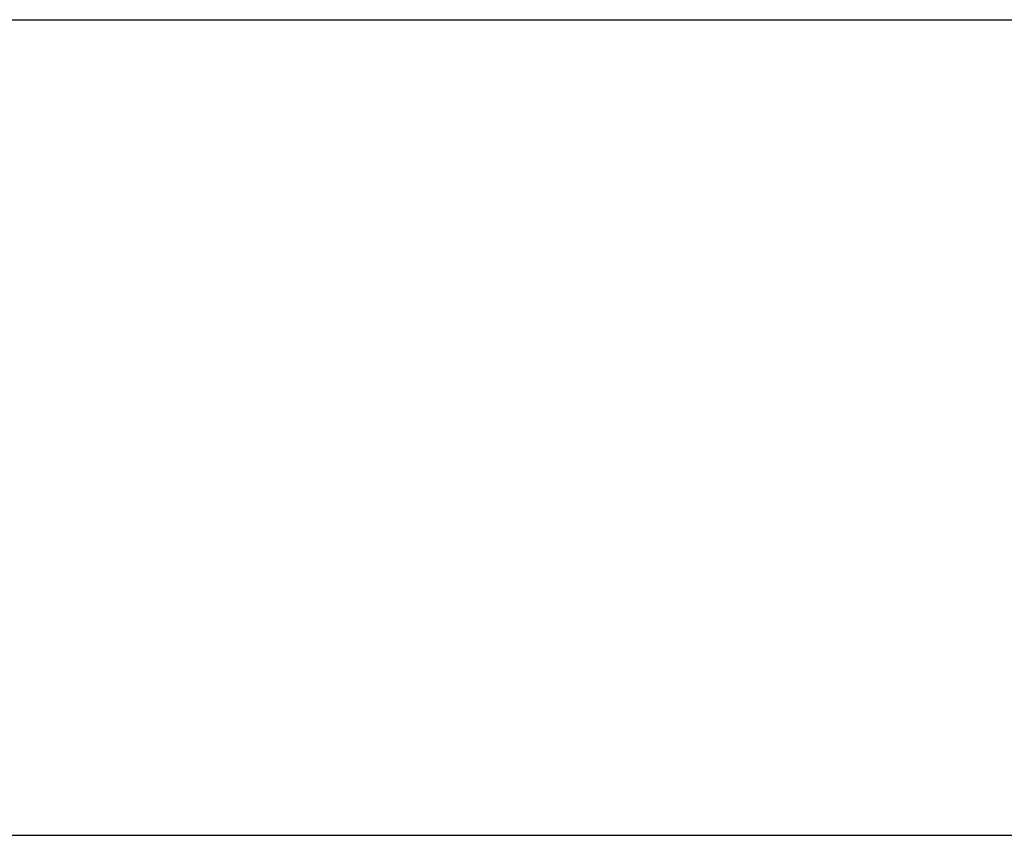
# Model space of a CAD drawing. Header units: millimetres. Extents: x -206 to 214, y -182 to 189.
# Tile 231 of 1056: x -104.28 to -98.85, y 116.53 to 121.03. Entities that reach past the tile are written whole.
import ezdxf

# ---------------------------------------------------------------- set-up
doc = ezdxf.new("R2010")
doc.units = ezdxf.units.MM
doc.layers.add('Default', color=7, linetype='Continuous', true_color=0x000000)

msp = doc.modelspace()

# ---------------------------------------------------------------- linework, layer by layer
at = {"layer": 'Default'}
for p, q in [((-195.8113, 121.0307, 723.5033), (204.1887, 121.0307, 723.5033)), ((-195.8113, 121.0307, 816.5033), (204.1887, 121.0307, 816.5033))]:
    msp.add_line(p, q, dxfattribs=at)
for points in [[(-195.8113, 116.5307, 723.5033), (4.1887, 116.5307, 723.5033), (204.1887, 116.5307, 723.5033)], [(-195.8113, 116.5307, 816.5033), (4.1887, 116.5307, 816.5033), (204.1887, 116.5307, 816.5033)], [(-195.8113, 116.5307, 770.0033), (4.1887, 116.5307, 770.0033), (204.1887, 116.5307, 770.0033)]]:
    msp.add_open_spline(points, degree=2, dxfattribs=at)

doc.saveas('drawing.dxf')
